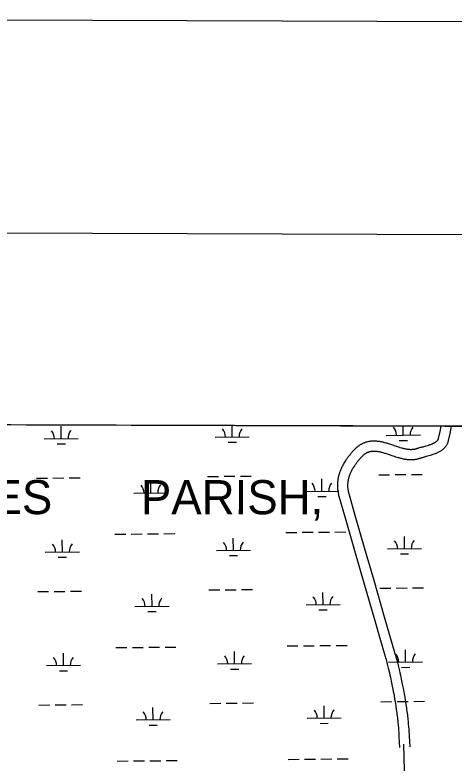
# Model space of a CAD drawing. Extents: x 3146026 to 3183936, y 897894 to 923344.
# Drawn here: x 3151508 to 3152796, y 920567 to 922761 of the extents above; entities that cross this region are included whole.
import ezdxf

# ---------------------------------------------------------------- set-up
doc = ezdxf.new("R2010")
doc.units = 0
for name, color, linetype in [('G-ANNO-NPLT', 7, 'Continuous'), ('V-ANNO-SYMB', 7, 'Continuous'), ('V-GRID-FRAM', 7, 'Continuous'), ('V-ROAD-CNTR', 7, 'Continuous'), ('V-SITE-VEGE', 7, 'Continuous'), ('V-TOPO-GNAM-IDEN', 7, 'Continuous'), ('V-WETL-SWMP', 7, 'Continuous')]:
    doc.layers.add(name, color=color, linetype=linetype)

msp = doc.modelspace()

# ---------------------------------------------------------------- linework, layer by layer
at = {"layer": 'G-ANNO-NPLT'}
msp.add_lwpolyline([(3146609.3, 898594.5), (3183275.8, 898477.1), (3183353.1, 922643.7), (3146686.6, 922761)], close=True, dxfattribs=at)
at = {"layer": 'V-ANNO-SYMB'}
msp.add_lwpolyline([(3149361.4, 899210.7), (3182444.4, 899104.8), (3182517.8, 922021.3), (3149434.7, 922127.2), (3149361.4, 899210.7)], dxfattribs=at)
at = {"layer": 'V-GRID-FRAM'}
msp.add_lwpolyline([(3150311.9, 921563.1), (3181637, 921462.9), (3181586.7, 903274.3), (3150245.8, 903374.5), (3150311.9, 921563.1)], dxfattribs=at)
at = {"layer": 'V-ROAD-CNTR'}
for points in [[(3152787.8, 921554.8), (3152783.7, 921533.9), (3152779.5, 921513), (3152779.1, 921511.2), (3152778.6, 921509.3), (3152778, 921507.4), (3152777.4, 921505.7), (3152776.7, 921504), (3152775.9, 921502.4), (3152775.1, 921500.8), (3152774.3, 921499.3), (3152773.4, 921497.9), (3152772.5, 921496.5), (3152771.5, 921495.3), (3152770.6, 921494), (3152769.6, 921492.9), (3152768.6, 921491.8), (3152767.6, 921490.7), (3152766.6, 921489.7), (3152765.6, 921488.7), (3152764.6, 921487.8), (3152763.6, 921486.9), (3152762.6, 921486.1), (3152761.6, 921485.3), (3152760.5, 921484.5), (3152758.6, 921483.1), (3152756.6, 921481.9), (3152754.6, 921480.7), (3152752.7, 921479.6), (3152750.8, 921478.6), (3152749, 921477.7), (3152747.2, 921476.8), (3152745.5, 921476), (3152743.8, 921475.3), (3152742.1, 921474.6), (3152740.5, 921473.9), (3152737.4, 921472.8), (3152734.5, 921471.7), (3152731.7, 921470.8), (3152729.1, 921470), (3152726.7, 921469.2), (3152722.2, 921467.9), (3152718.4, 921466.8), (3152715, 921465.9), (3152712.1, 921465.1), (3152709.7, 921464.5), (3152707.6, 921463.9), (3152705.8, 921463.4), (3152702.7, 921462.5), (3152700.4, 921461.9), (3152698.8, 921461.4), (3152696.5, 921460.7), (3152695.4, 921460.3), (3152694.1, 921459.9), (3152692.6, 921459.4), (3152691, 921459), (3152689.4, 921458.5), (3152687.8, 921458.1), (3152686.2, 921457.8), (3152684.6, 921457.5), (3152683.1, 921457.2), (3152681.5, 921457), (3152680, 921456.8), (3152678.5, 921456.6), (3152677, 921456.5), (3152675.5, 921456.4), (3152674, 921456.3), (3152672.5, 921456.2), (3152671, 921456.2), (3152668.2, 921456.2), (3152665.4, 921456.3), (3152662.7, 921456.5), (3152660, 921456.8), (3152657.4, 921457.1), (3152654.8, 921457.5), (3152652.3, 921457.9), (3152649.8, 921458.3), (3152647.4, 921458.8), (3152645, 921459.3), (3152642.7, 921459.9), (3152640.5, 921460.4), (3152638.2, 921461), (3152636.1, 921461.6), (3152633.9, 921462.2), (3152629.8, 921463.4), (3152625.8, 921464.7), (3152622, 921465.9)], [(3152757.4, 921555.3), (3152754.3, 921539.8), (3152750.2, 921519.1), (3152750, 921518.3), (3152749.8, 921517.7), (3152749.6, 921517.2), (3152749.4, 921516.6), (3152749.2, 921516.1), (3152749, 921515.6), (3152748.7, 921515.1), (3152748.5, 921514.7), (3152748.2, 921514.2), (3152747.9, 921513.7), (3152747.6, 921513.3), (3152747.2, 921512.9), (3152746.9, 921512.4), (3152746.5, 921512), (3152746.1, 921511.6), (3152745.7, 921511.1), (3152745.2, 921510.7), (3152744.8, 921510.3), (3152744.3, 921509.9), (3152743.8, 921509.5), (3152743.3, 921509.1), (3152742.8, 921508.8), (3152741.7, 921508), (3152740.6, 921507.2), (3152739.4, 921506.5), (3152738.2, 921505.8), (3152737, 921505.2), (3152735.8, 921504.6), (3152734.5, 921504), (3152733.3, 921503.4), (3152732, 921502.9), (3152730.8, 921502.4), (3152729.6, 921501.9), (3152727.1, 921500.9), (3152724.7, 921500.1), (3152722.4, 921499.3), (3152720.2, 921498.6), (3152718.1, 921497.9), (3152714, 921496.7), (3152710.3, 921495.7), (3152707.1, 921494.8), (3152704.3, 921494.1), (3152701.8, 921493.4), (3152699.7, 921492.8), (3152697.8, 921492.3), (3152694.5, 921491.4), (3152692, 921490.7), (3152690.1, 921490.1), (3152687.4, 921489.3), (3152686.1, 921488.8), (3152684.8, 921488.4), (3152683.8, 921488.1), (3152682.9, 921487.8), (3152682, 921487.6), (3152681, 921487.4), (3152680.1, 921487.2), (3152679.2, 921487), (3152678.3, 921486.8), (3152677.4, 921486.7), (3152676.4, 921486.6), (3152675.5, 921486.5), (3152674.6, 921486.4), (3152673.6, 921486.3), (3152672.7, 921486.3), (3152671.8, 921486.2), (3152670.9, 921486.2), (3152668.9, 921486.2), (3152667, 921486.3), (3152665.1, 921486.4), (3152663.2, 921486.6), (3152661.3, 921486.8), (3152659.3, 921487.1), (3152657.4, 921487.4), (3152655.5, 921487.8), (3152653.6, 921488.2), (3152651.7, 921488.6), (3152649.8, 921489), (3152647.9, 921489.5), (3152646, 921490), (3152644.1, 921490.5), (3152642.3, 921491), (3152638.5, 921492.1), (3152634.8, 921493.3), (3152631.2, 921494.5)], [(3152631.3, 921494.4), (3152627.7, 921495.6), (3152613.7, 921500.3), (3152610.6, 921501.4), (3152607.5, 921502.4), (3152604.5, 921503.3), (3152601.6, 921504.2), (3152598.7, 921505.1), (3152596, 921505.8), (3152593.3, 921506.6), (3152590.6, 921507.3), (3152588, 921507.9), (3152585.5, 921508.4), (3152583.1, 921509), (3152580.7, 921509.4), (3152578.4, 921509.8), (3152576.1, 921510.2), (3152573.9, 921510.5), (3152571.8, 921510.7), (3152569.7, 921510.9), (3152567.7, 921511.1), (3152565.7, 921511.2), (3152563.8, 921511.3), (3152561.9, 921511.3), (3152560.1, 921511.3), (3152558.4, 921511.3), (3152556.6, 921511.2), (3152555, 921511.1), (3152553.4, 921511), (3152551.8, 921510.9), (3152550.3, 921510.7), (3152548.8, 921510.5), (3152547.4, 921510.2), (3152546, 921510), (3152544.6, 921509.7), (3152542, 921509.2), (3152539.6, 921508.5), (3152537.3, 921507.8), (3152535.2, 921507.1), (3152533.2, 921506.4), (3152531.3, 921505.7), (3152529.6, 921504.9), (3152528, 921504.1), (3152526.5, 921503.4), (3152525, 921502.7), (3152523.7, 921501.9), (3152522.5, 921501.2), (3152521.3, 921500.5), (3152519.2, 921499.2), (3152517.4, 921498), (3152515.8, 921496.8), (3152514.4, 921495.8), (3152513.2, 921494.8), (3152512.1, 921493.9), (3152510.4, 921492.4), (3152509, 921491.2), (3152508, 921490.3), (3152506.5, 921488.9), (3152505.1, 921487.4), (3152503.2, 921485.4), (3152501.4, 921483.5), (3152499.6, 921481.6), (3152497.9, 921479.7), (3152496.2, 921477.8), (3152494.6, 921476), (3152493.1, 921474.2), (3152491.6, 921472.4), (3152490.1, 921470.6), (3152488.7, 921468.8), (3152487.4, 921467.1), (3152486.1, 921465.4), (3152484.8, 921463.7), (3152483.6, 921462.1), (3152482.4, 921460.4), (3152481.2, 921458.8), (3152480.1, 921457.2), (3152479, 921455.6), (3152477, 921452.6), (3152475.1, 921449.5), (3152473.3, 921446.6), (3152471.7, 921443.7), (3152470.1, 921440.9), (3152468.7, 921438.2), (3152467.4, 921435.6), (3152466.2, 921433), (3152465, 921430.5), (3152464, 921428.2)], [(3152621.9, 921465.9), (3152618.2, 921467.2), (3152604.2, 921471.9), (3152601.2, 921472.9), (3152598.3, 921473.8), (3152595.6, 921474.7), (3152592.9, 921475.5), (3152590.4, 921476.2), (3152587.9, 921476.9), (3152585.6, 921477.6), (3152583.4, 921478.1), (3152581.2, 921478.7), (3152579.2, 921479.1), (3152577.2, 921479.5), (3152575.3, 921479.9), (3152573.5, 921480.2), (3152571.8, 921480.5), (3152570.1, 921480.7), (3152568.5, 921480.9), (3152567, 921481), (3152565.6, 921481.2), (3152564.2, 921481.3), (3152562.9, 921481.3), (3152561.6, 921481.3), (3152560.4, 921481.3), (3152559.2, 921481.3), (3152558.1, 921481.3), (3152557, 921481.2), (3152556, 921481.1), (3152555, 921481), (3152554.1, 921480.9), (3152553.2, 921480.8), (3152552.3, 921480.7), (3152551.5, 921480.5), (3152550.7, 921480.4), (3152549.1, 921480), (3152547.7, 921479.6), (3152546.3, 921479.2), (3152545.1, 921478.8), (3152543.9, 921478.4), (3152542.9, 921478), (3152541.9, 921477.5), (3152540.9, 921477.1), (3152540, 921476.6), (3152539.2, 921476.2), (3152538.4, 921475.8), (3152537.7, 921475.4), (3152537.1, 921475), (3152535.7, 921474.1), (3152534.6, 921473.4), (3152533.6, 921472.7), (3152532.7, 921472), (3152532, 921471.4), (3152531.3, 921470.9), (3152530.1, 921469.9), (3152529.2, 921469.1), (3152528.6, 921468.5), (3152527.6, 921467.5), (3152526.6, 921466.5), (3152524.9, 921464.7), (3152523.3, 921463), (3152521.7, 921461.3), (3152520.2, 921459.7), (3152518.8, 921458), (3152517.4, 921456.4), (3152516, 921454.8), (3152514.7, 921453.2), (3152513.4, 921451.7), (3152512.2, 921450.2), (3152511, 921448.7), (3152509.9, 921447.2), (3152508.8, 921445.8), (3152507.8, 921444.4), (3152506.8, 921443), (3152505.8, 921441.6), (3152504.9, 921440.3), (3152504, 921439), (3152502.2, 921436.3), (3152500.6, 921433.8), (3152499.2, 921431.4), (3152497.8, 921429), (3152496.6, 921426.7), (3152495.4, 921424.5), (3152494.3, 921422.4), (3152493.4, 921420.3), (3152492.5, 921418.4), (3152491.6, 921416.3)], [(3152463.9, 921428), (3152463, 921425.7), (3152462.1, 921423.5), (3152461.3, 921421.2), (3152460.5, 921419.1), (3152459.8, 921417), (3152459.2, 921414.9), (3152458.6, 921412.9), (3152458.1, 921411), (3152457.6, 921409.1), (3152457.2, 921407.3), (3152456.8, 921405.5), (3152456.4, 921403.8), (3152456.1, 921402.2), (3152455.8, 921400.5), (3152455.3, 921397.4), (3152454.9, 921394.5), (3152454.6, 921391.7), (3152454.3, 921389.1), (3152454.2, 921386.7), (3152454.1, 921384.4), (3152454.1, 921382.2), (3152454.1, 921380.2), (3152454.1, 921378.3), (3152454.1, 921376.6), (3152454.2, 921374.8), (3152454.4, 921371.8), (3152454.7, 921369.1), (3152455, 921366.7), (3152455.3, 921364.6), (3152455.6, 921362.8), (3152455.9, 921361.1), (3152456.4, 921358.4), (3152456.9, 921356.3), (3152457.2, 921354.7), (3152457.8, 921352.4), (3152458.5, 921350.1), (3152476.8, 921286.4), (3152504.3, 921190.9), (3152531.9, 921095.5), (3152563, 920987.8), (3152578.6, 920934), (3152594.1, 920880.2), (3152595.5, 920875.4), (3152596.8, 920870.8), (3152598, 920866.4), (3152599.2, 920862.1), (3152601.4, 920853.6), (3152603.4, 920845.7), (3152605.2, 920838.3), (3152606.9, 920831.4), (3152608.4, 920824.8), (3152609.7, 920818.7), (3152611, 920812.9), (3152612.2, 920807.5), (3152613.2, 920802.4), (3152615.2, 920792.8), (3152616.8, 920784.4), (3152618.2, 920777.1), (3152619.3, 920770.6), (3152620.3, 920765), (3152622, 920755.1), (3152623.3, 920747.6), (3152624.2, 920742.1), (3152625.5, 920733.7), (3152626.8, 920725.2), (3152627.5, 920719.9), (3152628.2, 920714.7), (3152628.9, 920709.7), (3152629.5, 920704.9), (3152630, 920700.2), (3152630.5, 920695.6), (3152631, 920691.1), (3152631.4, 920686.9), (3152632.2, 920678.5), (3152632.9, 920670.7), (3152633.5, 920663.3), (3152634, 920656.4), (3152634.4, 920649.9), (3152634.8, 920643.9), (3152636.5, 920612.9)], [(3152491.7, 921416.6), (3152490.9, 921414.6), (3152490.2, 921412.8), (3152489.5, 921411.1), (3152488.9, 921409.4), (3152488.4, 921407.8), (3152487.9, 921406.2), (3152487.5, 921404.7), (3152487.1, 921403.2), (3152486.7, 921401.8), (3152486.4, 921400.4), (3152486.1, 921399.1), (3152485.8, 921397.8), (3152485.5, 921396.6), (3152485.3, 921395.4), (3152484.9, 921393.1), (3152484.7, 921390.9), (3152484.4, 921388.8), (3152484.3, 921386.9), (3152484.2, 921385.2), (3152484.1, 921383.5), (3152484.1, 921381.9), (3152484.1, 921380.4), (3152484.1, 921379.1), (3152484.1, 921377.8), (3152484.2, 921376.6), (3152484.3, 921374.3), (3152484.5, 921372.3), (3152484.7, 921370.6), (3152485, 921369), (3152485.2, 921367.7), (3152485.4, 921366.6), (3152485.8, 921364.5), (3152486.1, 921362.9), (3152486.4, 921361.8), (3152486.8, 921360), (3152487.3, 921358.2), (3152505.6, 921294.7), (3152533.1, 921199.2), (3152560.7, 921103.8), (3152591.8, 920996.1), (3152607.4, 920942.3), (3152623, 920888.5), (3152624.4, 920883.6), (3152625.7, 920878.8), (3152627, 920874.2), (3152628.2, 920869.8), (3152630.4, 920861.1), (3152632.5, 920853), (3152634.4, 920845.4), (3152636.1, 920838.2), (3152637.6, 920831.5), (3152639, 920825.1), (3152640.3, 920819.2), (3152641.5, 920813.7), (3152642.6, 920808.4), (3152644.6, 920798.6), (3152646.2, 920790.1), (3152647.7, 920782.5), (3152648.9, 920776), (3152649.9, 920770.2), (3152651.6, 920760.1), (3152652.9, 920752.5), (3152653.8, 920746.8), (3152655.1, 920738.2), (3152656.4, 920729.6), (3152657.2, 920724.1), (3152658, 920718.7), (3152658.7, 920713.5), (3152659.3, 920708.4), (3152659.8, 920703.5), (3152660.4, 920698.8), (3152660.9, 920694.2), (3152661.3, 920689.8), (3152662.1, 920681.2), (3152662.8, 920673.2), (3152663.4, 920665.6), (3152663.9, 920658.6), (3152664.4, 920651.9), (3152664.8, 920645.7), (3152666.5, 920615.1)], [(3152444.2, 920381.8), (3152562.3, 920381.5), (3152593.2, 920392.6), (3152615.5, 920400.6), (3152630.1, 920429.3), (3152644.8, 920479.8), (3152650.9, 920545.7), (3152649.4, 920622.8)]]:
    msp.add_lwpolyline(points, dxfattribs=at)
at = {"layer": 'V-SITE-VEGE'}
msp.add_line((3154156.3, 921550.8), (3150311.9, 921563.1), dxfattribs=at)
at = {"layer": 'V-WETL-SWMP'}
for p, q in [((3151643.7, 921518.8), (3151643.4, 921554.8)), ((3152145.6, 921523.8), (3152145.3, 921557.3)), ((3152647.5, 921528.8), (3152647.2, 921555.6)), ((3152095.6, 921523.3), (3152195.6, 921524.3)), ((3152597.5, 921528.3), (3152697.5, 921529.3)), ((3151593.7, 921518.3), (3151693.7, 921519.3)), ((3151631.9, 921503.2), (3151655.9, 921503.5)), ((3152133.8, 921508.2), (3152157.8, 921508.5)), ((3152635.7, 921513.2), (3152659.7, 921513.5)), ((3152623.2, 921413.1), (3152655.2, 921413.4)), ((3152671.2, 921413.6), (3152703.2, 921413.9)), ((3151571.5, 921402.6), (3151603.5, 921402.9)), ((3151619.5, 921403.1), (3151651.5, 921403.4)), ((3151667.5, 921403.6), (3151699.5, 921403.9)), ((3151906.8, 921359.5), (3151906.4, 921395.5)), ((3152073.4, 921407.6), (3152105.4, 921407.9)), ((3152121.4, 921408.1), (3152153.4, 921408.4)), ((3152169.4, 921408.6), (3152201.4, 921408.9)), ((3152408.7, 921364.5), (3152408.3, 921400.5)), ((3152575.2, 921412.6), (3152607.2, 921412.9)), ((3151856.8, 921359), (3151956.8, 921360)), ((3152358.7, 921364), (3152458.6, 921365)), ((3152396.8, 921349), (3152420.8, 921349.2)), ((3151894.9, 921344), (3151918.9, 921344.2)), ((3151801.1, 921238.4), (3151833.1, 921238.7)), ((3151849.1, 921238.9), (3151881.1, 921239.2)), ((3151897.1, 921239.3), (3151929.1, 921239.7)), ((3151945.1, 921239.8), (3151977.1, 921240.1)), ((3152303, 921243.4), (3152335, 921243.7)), ((3152351, 921243.9), (3152383, 921244.2)), ((3152399, 921244.3), (3152431, 921244.7)), ((3152447, 921244.8), (3152479, 921245.1)), ((3151647, 921186.1), (3151646.7, 921222.1)), ((3152148.9, 921191.1), (3152148.6, 921227.1)), ((3152650.8, 921196.1), (3152650.5, 921232.1)), ((3152600.8, 921195.6), (3152700.8, 921196.6)), ((3151597, 921185.6), (3151697, 921186.6)), ((3152098.9, 921190.6), (3152198.9, 921191.6)), ((3152137.1, 921175.6), (3152161.1, 921175.8)), ((3152639, 921180.6), (3152663, 921180.8)), ((3151635.2, 921170.6), (3151659.2, 921170.8)), ((3151574.8, 921069.9), (3151606.8, 921070.3)), ((3151622.8, 921070.4), (3151654.8, 921070.7)), ((3151670.8, 921070.9), (3151702.8, 921071.2)), ((3151910.1, 921026.9), (3151909.7, 921062.9)), ((3152076.7, 921075), (3152108.7, 921075.3)), ((3152124.7, 921075.4), (3152156.7, 921075.7)), ((3152172.7, 921075.9), (3152204.7, 921076.2)), ((3152412, 921031.9), (3152411.6, 921067.9)), ((3152578.6, 921080), (3152610.6, 921080.3)), ((3152626.6, 921080.4), (3152658.6, 921080.8)), ((3152674.6, 921080.9), (3152706.6, 921081.2)), ((3151860.1, 921026.4), (3151960.1, 921027.4)), ((3152362, 921031.4), (3152462, 921032.4)), ((3151898.2, 921011.3), (3151922.2, 921011.5)), ((3152400.1, 921016.3), (3152424.1, 921016.6)), ((3152306.3, 920910.7), (3152338.3, 920911)), ((3152354.3, 920911.2), (3152386.3, 920911.5)), ((3152402.3, 920911.7), (3152434.3, 920912)), ((3152450.3, 920912.2), (3152482.3, 920912.5)), ((3151650.4, 920853.4), (3151650, 920889.4)), ((3151804.4, 920905.7), (3151836.4, 920906)), ((3151852.4, 920906.2), (3151884.4, 920906.5)), ((3151900.4, 920906.7), (3151932.4, 920907)), ((3151948.4, 920907.2), (3151980.4, 920907.5)), ((3152152.2, 920858.5), (3152151.9, 920894.4)), ((3152654.1, 920863.5), (3152653.8, 920899.5)), ((3151600.4, 920853), (3151700.4, 920853.9)), ((3152102.2, 920858), (3152202.2, 920858.9)), ((3152140.4, 920842.9), (3152164.4, 920843.1)), ((3152604.1, 920863), (3152704.1, 920864)), ((3152642.3, 920847.9), (3152666.3, 920848.1)), ((3151638.5, 920837.9), (3151662.5, 920838.1)), ((3151578.1, 920737.3), (3151610.1, 920737.6)), ((3151626.1, 920737.8), (3151658.1, 920738.1)), ((3151674.1, 920738.2), (3151706.1, 920738.6)), ((3152080, 920742.3), (3152112, 920742.6)), ((3152128, 920742.8), (3152160, 920743.1)), ((3152176, 920743.2), (3152208, 920743.6)), ((3152415.3, 920699.2), (3152414.9, 920735.2)), ((3152581.9, 920747.3), (3152613.9, 920747.6)), ((3152629.9, 920747.8), (3152661.9, 920748.1)), ((3152677.9, 920748.3), (3152709.9, 920748.6)), ((3151913.4, 920694.2), (3151913, 920730.2)), ((3151863.4, 920693.7), (3151963.4, 920694.7)), ((3152365.3, 920698.7), (3152465.3, 920699.7)), ((3151901.6, 920678.7), (3151925.6, 920678.9)), ((3152403.4, 920683.7), (3152427.4, 920683.9)), ((3152453.6, 920579.5), (3152485.6, 920579.8)), ((3151807.8, 920573.1), (3151839.8, 920573.4)), ((3151855.8, 920573.5), (3151887.8, 920573.9)), ((3151903.8, 920574), (3151935.8, 920574.3)), ((3151951.7, 920574.5), (3151983.7, 920574.8)), ((3152309.6, 920578.1), (3152341.6, 920578.4)), ((3152357.6, 920578.6), (3152389.6, 920578.9)), ((3152405.6, 920579), (3152437.6, 920579.3))]:
    msp.add_line(p, q, dxfattribs=at)
msp.add_lwpolyline([(3154156.3, 921550.8), (3150311.9, 921563.1), (3150299.2, 918069.2), (3150852.3, 918711.7), (3151740.5, 919755.3), (3152243.5, 920278.8), (3152339.1, 920369.4), (3152421.5, 920426.9), (3152514.9, 920450.7), (3152616.2, 920465.1), (3152932.2, 920578.6), (3153209.3, 920814.1), (3153778.6, 921266.6), (3154156.3, 921550.8)], dxfattribs=at)
for centre, start, end in [((3152090.4, 921523.7), 359.7992, 41.3429), ((3152200.9, 921524.8), 139.7992, 181.3429), ((3152592.3, 921528.7), 359.7992, 41.3429), ((3152702.7, 921529.8), 139.7992, 181.3429), ((3151588.5, 921518.7), 359.7992, 41.3429), ((3151699, 921519.8), 139.7992, 181.3429), ((3151851.5, 921359.4), 359.7992, 41.3429), ((3151962, 921360.5), 139.7992, 181.3429), ((3152353.4, 921364.4), 359.7992, 41.3429), ((3152463.9, 921365.5), 139.7992, 181.3429), ((3152595.6, 921196), 359.7992, 41.3429), ((3152706, 921197.1), 139.7992, 181.3429), ((3151591.8, 921186), 359.7992, 41.3429), ((3151702.3, 921187.1), 139.7992, 181.3429), ((3152093.7, 921191), 359.7992, 41.3429), ((3152204.2, 921192.1), 139.7992, 181.3429), ((3151854.8, 921026.8), 359.7992, 41.3429), ((3151965.3, 921027.9), 139.7992, 181.3429), ((3152356.7, 921031.8), 359.7992, 41.3429), ((3152467.2, 921032.9), 139.7992, 181.3429), ((3152709.4, 920864.5), 139.7992, 181.3429), ((3151595.1, 920853.4), 359.7992, 41.3429), ((3151705.6, 920854.5), 139.7992, 181.3429), ((3152097, 920858.4), 359.7992, 41.3429), ((3152207.5, 920859.5), 139.7992, 181.3429), ((3152598.9, 920863.4), 359.7992, 41.3429), ((3151858.2, 920694.1), 359.7992, 41.3429), ((3151968.6, 920695.2), 139.7992, 181.3429), ((3152360, 920699.1), 359.7992, 41.3429), ((3152470.5, 920700.2), 139.7992, 181.3429)]:
    msp.add_arc(centre, 35.2, start, end, dxfattribs=at)

# ---------------------------------------------------------------- texts
at = {"layer": 'V-TOPO-GNAM-IDEN'}
msp.add_text('AVOYELLES       PARISH,', height=100.007, rotation=359.9762, dxfattribs=at).set_placement((3150829.5, 921297.5))

doc.saveas('drawing.dxf')
